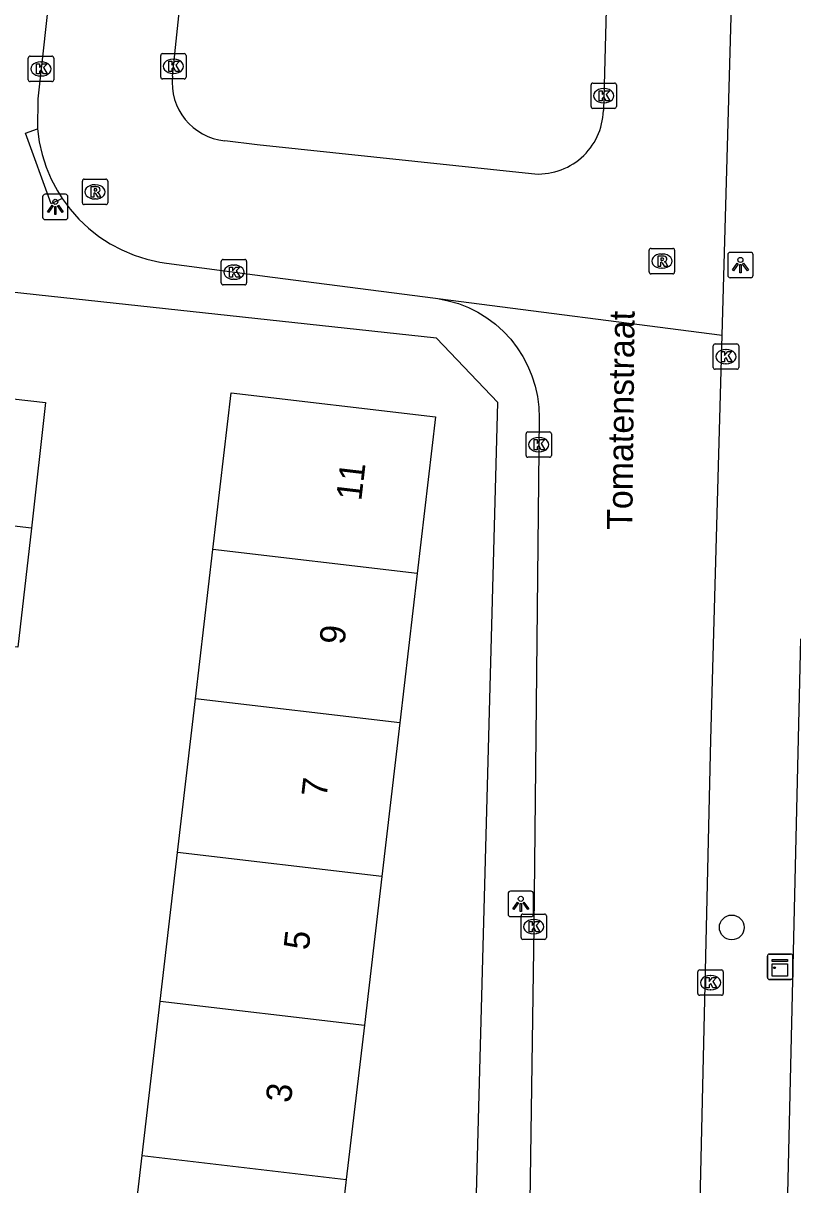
# Model space of a CAD drawing. Extents: x 162026 to 163499, y 387297 to 388169.
# Drawn here: x 162799.54 to 162829.85, y 387620.39 to 387666.12 of the extents above; entities that cross this region are included whole.
import ezdxf

# ---------------------------------------------------------------- set-up
doc = ezdxf.new("R2010")
doc.units = 0
for name, color, linetype in [('IMGEO_Boom', 7, 'Continuous'), ('IMGEO_Kast', 7, 'Continuous'), ('IMGEO_Kolk', 7, 'Continuous'), ('IMGEO_Lichtpunt', 7, 'Continuous'), ('IMGEO_Openbare_ruimte_label', 7, 'Continuous'), ('IMGEO_Pand', 7, 'Continuous'), ('IMGEO_Pand_nummerreeks', 7, 'Continuous'), ('IMGEO_Rijbaan_lokaal_open', 7, 'Continuous'), ('IMGEO_Rioolput', 7, 'Continuous'), ('IMGEO_Voetpad_open', 7, 'Continuous')]:
    doc.layers.add(name, color=color, linetype=linetype)

msp = doc.modelspace()

# ---------------------------------------------------------------- linework, layer by layer
at = {"layer": 'IMGEO_Boom'}
msp.add_circle((162827.452, 387630.517), 0.489, dxfattribs=at)
at = {"layer": 'IMGEO_Kast'}
for p, q in [((162828.853, 387628.545), (162828.853, 387629.386)), ((162828.853, 387629.386), (162828.853, 387628.545)), ((162828.928, 387629.47), (162829.769, 387629.47)), ((162829.769, 387629.47), (162828.928, 387629.47)), ((162829.853, 387629.395), (162829.853, 387628.554)), ((162829.853, 387628.554), (162829.853, 387629.395)), ((162829.778, 387628.47), (162828.937, 387628.47)), ((162828.937, 387628.47), (162829.778, 387628.47))]:
    msp.add_line(p, q, dxfattribs=at)
for points in [[(162829.048, 387629.26), (162829.648, 387629.26), (162829.648, 387629.175), (162829.048, 387629.175), (162829.048, 387629.26)], [(162829.048, 387629.085), (162829.648, 387629.085), (162829.648, 387628.596), (162829.048, 387628.596), (162829.048, 387629.085)]]:
    msp.add_lwpolyline(points, dxfattribs=at)
msp.add_circle((162829.132, 387628.934), 0.0377, dxfattribs=at)
for centre, start, end in [((162828.931, 387629.392), 92.4484, 184.2845), ((162828.931, 387629.392), 92.4484, 184.2845), ((162829.775, 387629.392), 2.4484, 94.2845), ((162829.775, 387629.392), 2.4484, 94.2845), ((162828.931, 387628.548), 182.4484, 274.2845), ((162828.931, 387628.548), 182.4484, 274.2845), ((162829.775, 387628.548), 272.4484, 4.2845), ((162829.775, 387628.548), 272.4484, 4.2845)]:
    msp.add_arc(centre, 0.0779, start, end, dxfattribs=at)
at = {"layer": 'IMGEO_Kolk'}
for p, q in [((162799.82, 387664.822), (162800.672, 387664.822)), ((162804.96, 387663.998), (162804.96, 387664.85)), ((162805.035, 387664.924), (162805.887, 387664.924)), ((162805.961, 387664.85), (162805.961, 387663.998)), ((162799.745, 387663.896), (162799.745, 387664.748)), ((162800.233, 387664.602), (162800.258, 387664.602)), ((162800.746, 387664.748), (162800.746, 387663.896)), ((162805.448, 387664.704), (162805.473, 387664.704)), ((162800.256, 387664.042), (162800.231, 387664.042)), ((162805.887, 387663.924), (162805.035, 387663.924)), ((162805.471, 387664.144), (162805.446, 387664.144)), ((162800.672, 387663.822), (162799.82, 387663.822)), ((162821.908, 387662.838), (162821.908, 387663.69)), ((162821.983, 387663.764), (162822.835, 387663.764)), ((162822.396, 387663.544), (162822.421, 387663.544)), ((162822.909, 387663.69), (162822.909, 387662.838)), ((162822.419, 387662.984), (162822.394, 387662.984)), ((162822.835, 387662.764), (162821.983, 387662.764)), ((162807.343, 387655.892), (162807.343, 387656.744)), ((162807.418, 387656.818), (162808.27, 387656.818)), ((162807.831, 387656.598), (162807.856, 387656.598)), ((162808.344, 387656.744), (162808.344, 387655.892)), ((162808.27, 387655.818), (162807.418, 387655.818)), ((162807.854, 387656.038), (162807.829, 387656.038)), ((162826.722, 387652.567), (162826.722, 387653.419)), ((162826.797, 387653.493), (162827.649, 387653.493)), ((162827.723, 387653.419), (162827.723, 387652.567)), ((162827.21, 387653.273), (162827.235, 387653.273)), ((162827.649, 387652.493), (162826.797, 387652.493)), ((162827.233, 387652.713), (162827.208, 387652.713)), ((162819.349, 387649.103), (162819.349, 387649.955)), ((162819.424, 387650.029), (162820.276, 387650.029)), ((162819.837, 387649.809), (162819.862, 387649.809)), ((162820.35, 387649.955), (162820.35, 387649.103)), ((162820.276, 387649.029), (162819.424, 387649.029)), ((162819.86, 387649.249), (162819.835, 387649.249)), ((162819.151, 387630.12), (162819.151, 387630.972)), ((162819.226, 387631.046), (162820.078, 387631.046)), ((162820.152, 387630.972), (162820.152, 387630.12)), ((162819.639, 387630.826), (162819.664, 387630.826)), ((162820.078, 387630.046), (162819.226, 387630.046)), ((162819.662, 387630.266), (162819.637, 387630.266)), ((162826.114, 387627.92), (162826.114, 387628.772)), ((162826.189, 387628.846), (162827.041, 387628.846)), ((162827.115, 387628.772), (162827.115, 387627.92)), ((162826.602, 387628.626), (162826.627, 387628.626)), ((162827.041, 387627.846), (162826.189, 387627.846)), ((162826.625, 387628.066), (162826.6, 387628.066))]:
    msp.add_line(p, q, dxfattribs=at)
for points in [[(162799.82, 387664.822), (162800.672, 387664.822)], [(162804.96, 387663.998), (162804.96, 387664.85)], [(162805.035, 387664.924), (162805.887, 387664.924)], [(162805.961, 387664.85), (162805.961, 387663.998)], [(162799.745, 387663.896), (162799.745, 387664.748)], [(162800.066, 387664.522), (162800.189, 387664.522), (162800.189, 387664.371), (162800.319, 387664.522), (162800.483, 387664.522), (162800.337, 387664.371), (162800.49, 387664.122), (162800.338, 387664.122), (162800.253, 387664.286), (162800.189, 387664.219), (162800.189, 387664.122), (162800.066, 387664.122), (162800.066, 387664.522)], [(162800.746, 387664.748), (162800.746, 387663.896)], [(162805.281, 387664.624), (162805.404, 387664.624), (162805.404, 387664.473), (162805.534, 387664.624), (162805.698, 387664.624), (162805.552, 387664.473), (162805.705, 387664.224), (162805.553, 387664.224), (162805.468, 387664.388), (162805.404, 387664.321), (162805.404, 387664.224), (162805.281, 387664.224), (162805.281, 387664.624)], [(162805.887, 387663.924), (162805.035, 387663.924)], [(162800.672, 387663.822), (162799.82, 387663.822)], [(162821.908, 387662.838), (162821.908, 387663.69)], [(162821.983, 387663.764), (162822.835, 387663.764)], [(162822.229, 387663.464), (162822.352, 387663.464), (162822.352, 387663.313), (162822.482, 387663.464), (162822.646, 387663.464), (162822.5, 387663.313), (162822.653, 387663.064), (162822.501, 387663.064), (162822.416, 387663.228), (162822.352, 387663.161), (162822.352, 387663.064), (162822.229, 387663.064), (162822.229, 387663.464)], [(162822.909, 387663.69), (162822.909, 387662.838)], [(162822.835, 387662.764), (162821.983, 387662.764)], [(162807.343, 387655.892), (162807.343, 387656.744)], [(162807.418, 387656.818), (162808.27, 387656.818)], [(162808.344, 387656.744), (162808.344, 387655.892)], [(162807.664, 387656.518), (162807.787, 387656.518), (162807.787, 387656.367), (162807.917, 387656.518), (162808.081, 387656.518), (162807.935, 387656.367), (162808.088, 387656.118), (162807.936, 387656.118), (162807.851, 387656.282), (162807.787, 387656.215), (162807.787, 387656.118), (162807.664, 387656.118), (162807.664, 387656.518)], [(162808.27, 387655.818), (162807.418, 387655.818)], [(162826.722, 387652.567), (162826.722, 387653.419)], [(162826.797, 387653.493), (162827.649, 387653.493)], [(162827.723, 387653.419), (162827.723, 387652.567)], [(162827.043, 387653.193), (162827.166, 387653.193), (162827.166, 387653.042), (162827.296, 387653.193), (162827.46, 387653.193), (162827.314, 387653.042), (162827.467, 387652.793), (162827.315, 387652.793), (162827.23, 387652.957), (162827.166, 387652.89), (162827.166, 387652.793), (162827.043, 387652.793), (162827.043, 387653.193)], [(162827.649, 387652.493), (162826.797, 387652.493)], [(162819.349, 387649.103), (162819.349, 387649.955)], [(162819.424, 387650.029), (162820.276, 387650.029)], [(162819.67, 387649.729), (162819.793, 387649.729), (162819.793, 387649.578), (162819.923, 387649.729), (162820.087, 387649.729), (162819.941, 387649.578), (162820.094, 387649.329), (162819.942, 387649.329), (162819.857, 387649.493), (162819.793, 387649.426), (162819.793, 387649.329), (162819.67, 387649.329), (162819.67, 387649.729)], [(162820.35, 387649.955), (162820.35, 387649.103)], [(162820.276, 387649.029), (162819.424, 387649.029)], [(162819.151, 387630.12), (162819.151, 387630.972)], [(162819.226, 387631.046), (162820.078, 387631.046)], [(162820.152, 387630.972), (162820.152, 387630.12)], [(162819.472, 387630.746), (162819.595, 387630.746), (162819.595, 387630.595), (162819.725, 387630.746), (162819.889, 387630.746), (162819.743, 387630.595), (162819.896, 387630.346), (162819.744, 387630.346), (162819.659, 387630.51), (162819.595, 387630.443), (162819.595, 387630.346), (162819.472, 387630.346), (162819.472, 387630.746)], [(162820.078, 387630.046), (162819.226, 387630.046)], [(162826.114, 387627.92), (162826.114, 387628.772)], [(162826.189, 387628.846), (162827.041, 387628.846)], [(162827.115, 387628.772), (162827.115, 387627.92)], [(162826.435, 387628.546), (162826.558, 387628.546), (162826.558, 387628.395), (162826.688, 387628.546), (162826.852, 387628.546), (162826.706, 387628.395), (162826.859, 387628.146), (162826.707, 387628.146), (162826.622, 387628.31), (162826.558, 387628.243), (162826.558, 387628.146), (162826.435, 387628.146), (162826.435, 387628.546)], [(162827.041, 387627.846), (162826.189, 387627.846)]]:
    msp.add_lwpolyline(points, dxfattribs=at)
for centre, start, end in [((162799.822, 387664.746), 91.552, 178.448), ((162799.822, 387664.746), 91.552, 178.448), ((162800.67, 387664.746), 1.552, 88.448), ((162800.67, 387664.746), 1.552, 88.448), ((162805.037, 387664.848), 91.552, 178.448), ((162805.037, 387664.848), 91.552, 178.448), ((162805.885, 387664.848), 1.552, 88.448), ((162805.885, 387664.848), 1.552, 88.448), ((162799.822, 387663.898), 181.552, 268.448), ((162799.822, 387663.898), 181.552, 268.448), ((162800.67, 387663.898), 271.552, 358.448), ((162800.67, 387663.898), 271.552, 358.448), ((162805.037, 387664), 181.552, 268.448), ((162805.037, 387664), 181.552, 268.448), ((162805.885, 387664), 271.552, 358.448), ((162805.885, 387664), 271.552, 358.448), ((162821.985, 387663.688), 91.552, 178.448), ((162821.985, 387663.688), 91.552, 178.448), ((162822.833, 387663.688), 1.552, 88.448), ((162822.833, 387663.688), 1.552, 88.448), ((162821.985, 387662.84), 181.552, 268.448), ((162821.985, 387662.84), 181.552, 268.448), ((162822.833, 387662.84), 271.552, 358.448), ((162822.833, 387662.84), 271.552, 358.448), ((162807.42, 387656.742), 91.552, 178.448), ((162807.42, 387656.742), 91.552, 178.448), ((162808.268, 387656.742), 1.552, 88.448), ((162808.268, 387656.742), 1.552, 88.448), ((162807.42, 387655.894), 181.552, 268.448), ((162807.42, 387655.894), 181.552, 268.448), ((162808.268, 387655.894), 271.552, 358.448), ((162808.268, 387655.894), 271.552, 358.448), ((162826.799, 387653.417), 91.552, 178.448), ((162826.799, 387653.417), 91.552, 178.448), ((162827.647, 387653.417), 1.552, 88.448), ((162827.647, 387653.417), 1.552, 88.448), ((162826.799, 387652.569), 181.552, 268.448), ((162826.799, 387652.569), 181.552, 268.448), ((162827.647, 387652.569), 271.552, 358.448), ((162827.647, 387652.569), 271.552, 358.448), ((162819.426, 387649.953), 91.552, 178.448), ((162819.426, 387649.953), 91.552, 178.448), ((162820.274, 387649.953), 1.552, 88.448), ((162820.274, 387649.953), 1.552, 88.448), ((162819.426, 387649.105), 181.552, 268.448), ((162819.426, 387649.105), 181.552, 268.448), ((162820.274, 387649.105), 271.552, 358.448), ((162820.274, 387649.105), 271.552, 358.448), ((162819.228, 387630.97), 91.552, 178.448), ((162819.228, 387630.97), 91.552, 178.448), ((162820.076, 387630.97), 1.552, 88.448), ((162820.076, 387630.97), 1.552, 88.448), ((162819.228, 387630.122), 181.552, 268.448), ((162819.228, 387630.122), 181.552, 268.448), ((162820.076, 387630.122), 271.552, 358.448), ((162820.076, 387630.122), 271.552, 358.448), ((162826.191, 387628.77), 91.552, 178.448), ((162826.191, 387628.77), 91.552, 178.448), ((162827.039, 387628.77), 1.552, 88.448), ((162827.039, 387628.77), 1.552, 88.448), ((162826.191, 387627.922), 181.552, 268.448), ((162826.191, 387627.922), 181.552, 268.448), ((162827.039, 387627.922), 271.552, 358.448), ((162827.039, 387627.922), 271.552, 358.448)]:
    msp.add_arc(centre, 0.0765, start, end, dxfattribs=at)
for centre, major_axis, ratio, start_param, end_param in [((162800.232, 387664.322), (-0.387, 0.002), 0.722429, 4.712389, 7.853982), ((162800.257, 387664.322), (-0.39, 0.002), 0.717154, 1.570796, 4.712389), ((162805.447, 387664.424), (-0.387, 0.002), 0.722429, 4.712389, 7.853982), ((162805.472, 387664.424), (-0.39, 0.002), 0.717154, 1.570796, 4.712389), ((162822.395, 387663.264), (-0.387, 0.002), 0.722429, 4.712389, 7.853982), ((162822.42, 387663.264), (-0.39, 0.002), 0.717154, 1.570796, 4.712389), ((162807.83, 387656.318), (-0.387, 0.002), 0.722429, 4.712389, 7.853982), ((162807.855, 387656.318), (-0.39, 0.002), 0.717154, 1.570796, 4.712389), ((162827.209, 387652.993), (-0.387, 0.002), 0.722429, 4.712389, 7.853982), ((162827.234, 387652.993), (-0.39, 0.002), 0.717154, 1.570796, 4.712389), ((162819.836, 387649.529), (-0.387, 0.002), 0.722429, 4.712389, 7.853982), ((162819.861, 387649.529), (-0.39, 0.002), 0.717154, 1.570796, 4.712389), ((162819.638, 387630.546), (-0.387, 0.002), 0.722429, 4.712389, 7.853982), ((162819.663, 387630.546), (-0.39, 0.002), 0.717154, 1.570796, 4.712389), ((162826.601, 387628.346), (-0.387, 0.002), 0.722429, 4.712389, 7.853982), ((162826.626, 387628.346), (-0.39, 0.002), 0.717154, 1.570796, 4.712389)]:
    msp.add_ellipse(centre, major_axis=major_axis, ratio=ratio, start_param=start_param, end_param=end_param, dxfattribs=at)
at = {"layer": 'IMGEO_Lichtpunt'}
for p, q in [((162801.212, 387659.384), (162800.404, 387659.384)), ((162801.212, 387659.384), (162800.404, 387659.384)), ((162800.31, 387659.289), (162800.31, 387658.482)), ((162800.31, 387659.289), (162800.31, 387658.482)), ((162801.306, 387658.482), (162801.306, 387659.289)), ((162801.306, 387658.482), (162801.306, 387659.289)), ((162800.404, 387658.388), (162801.212, 387658.388)), ((162800.404, 387658.388), (162801.212, 387658.388)), ((162828.196, 387657.098), (162827.388, 387657.098)), ((162828.196, 387657.098), (162827.388, 387657.098)), ((162827.294, 387657.003), (162827.294, 387656.196)), ((162827.294, 387657.003), (162827.294, 387656.196)), ((162828.29, 387656.196), (162828.29, 387657.003)), ((162828.29, 387656.196), (162828.29, 387657.003)), ((162827.388, 387656.102), (162828.196, 387656.102)), ((162827.388, 387656.102), (162828.196, 387656.102)), ((162819.545, 387631.942), (162818.737, 387631.942)), ((162819.545, 387631.942), (162818.737, 387631.942)), ((162818.643, 387631.847), (162818.643, 387631.04)), ((162818.643, 387631.847), (162818.643, 387631.04)), ((162819.639, 387631.04), (162819.639, 387631.847)), ((162819.639, 387631.04), (162819.639, 387631.847)), ((162818.737, 387630.946), (162819.545, 387630.946)), ((162818.737, 387630.946), (162819.545, 387630.946))]:
    msp.add_line(p, q, dxfattribs=at)
for points in [[(162800.684, 387658.953), (162800.723, 387658.925), (162800.535, 387658.663), (162800.497, 387658.69), (162800.684, 387658.953)], [(162800.786, 387658.905), (162800.833, 387658.905), (162800.833, 387658.583), (162800.786, 387658.583), (162800.786, 387658.905)], [(162800.896, 387658.925), (162800.934, 387658.952), (162801.121, 387658.69), (162801.082, 387658.662), (162800.896, 387658.925)], [(162827.668, 387656.667), (162827.707, 387656.639), (162827.519, 387656.377), (162827.481, 387656.404), (162827.668, 387656.667)], [(162827.77, 387656.619), (162827.817, 387656.619), (162827.817, 387656.297), (162827.77, 387656.297), (162827.77, 387656.619)], [(162827.88, 387656.639), (162827.918, 387656.666), (162828.105, 387656.404), (162828.066, 387656.376), (162827.88, 387656.639)], [(162819.017, 387631.511), (162819.056, 387631.483), (162818.868, 387631.221), (162818.83, 387631.248), (162819.017, 387631.511)], [(162819.119, 387631.463), (162819.166, 387631.463), (162819.166, 387631.141), (162819.119, 387631.141), (162819.119, 387631.463)], [(162819.229, 387631.483), (162819.267, 387631.51), (162819.454, 387631.248), (162819.415, 387631.22), (162819.229, 387631.483)]]:
    msp.add_lwpolyline(points, dxfattribs=at)
for centre in [(162800.809, 387659.087), (162827.793, 387656.801), (162819.142, 387631.645)]:
    msp.add_circle(centre, 0.0994, dxfattribs=at)
for centre, start, end in [((162800.404, 387659.289), 90, 180), ((162800.404, 387659.289), 90, 180), ((162801.212, 387659.289), 0, 90), ((162801.212, 387659.289), 0, 90), ((162800.404, 387658.482), 180, 270), ((162800.404, 387658.482), 180, 270), ((162801.212, 387658.482), 270, 0), ((162801.212, 387658.482), 270, 360), ((162827.388, 387657.003), 90, 180), ((162827.388, 387657.003), 90, 180), ((162828.196, 387657.003), 0, 90), ((162828.196, 387657.003), 0, 90), ((162827.388, 387656.196), 180, 270), ((162827.388, 387656.196), 180, 270), ((162828.196, 387656.196), 270, 0), ((162828.196, 387656.196), 270, 360), ((162818.737, 387631.847), 90, 180), ((162818.737, 387631.847), 90, 180), ((162819.545, 387631.847), 0, 90), ((162819.545, 387631.847), 0, 90), ((162818.737, 387631.04), 180, 270), ((162818.737, 387631.04), 180, 270), ((162819.545, 387631.04), 270, 0), ((162819.545, 387631.04), 270, 360)]:
    msp.add_arc(centre, 0.0946, start, end, dxfattribs=at)
at = {"layer": 'IMGEO_Pand'}
for points in [[(162797.049, 387651.572), (162800.427, 387651.189), (162799.865, 387646.233)], [(162807.018, 387645.394), (162807.74, 387651.563), (162815.784, 387650.622), (162815.062, 387644.451)], [(162799.865, 387646.233), (162796.488, 387646.628)], [(162799.865, 387646.233), (162799.334, 387641.551), (162796.142, 387641.913)], [(162806.33, 387639.514), (162807.018, 387645.394)], [(162815.062, 387644.451), (162807.018, 387645.394)], [(162815.062, 387644.451), (162814.374, 387638.572)], [(162805.622, 387633.464), (162806.33, 387639.514)], [(162814.374, 387638.572), (162806.33, 387639.514)], [(162814.374, 387638.572), (162813.666, 387632.522)], [(162804.938, 387627.618), (162805.622, 387633.464)], [(162813.666, 387632.522), (162805.622, 387633.464)], [(162813.666, 387632.522), (162812.981, 387626.676)], [(162804.227, 387621.542), (162804.938, 387627.618)], [(162804.938, 387627.618), (162812.981, 387626.676)], [(162812.981, 387626.676), (162812.27, 387620.6)], [(162812.27, 387620.6), (162811.562, 387614.548), (162803.519, 387615.49), (162804.227, 387621.542)], [(162804.227, 387621.542), (162812.27, 387620.6)]]:
    msp.add_lwpolyline(points, dxfattribs=at)
at = {"layer": 'IMGEO_Rijbaan_lokaal_open'}
for points in [[(162804.325, 387701.065), (162800.116, 387663.148), (162800.103, 387661.965)], [(162805.42, 387664.036), (162807.842, 387687.07), (162809.381, 387700.049)], [(162827.078, 387653.834), (162828.365, 387699.346)], [(162823.355, 387698.933), (162822.395, 387662.678)], [(162800.103, 387661.965), (162800.171, 387661.451), (162800.285, 387660.946), (162800.444, 387660.453), (162800.646, 387659.976), (162800.89, 387659.519), (162801.077, 387659.223)], [(162808.759, 387661.338), (162807.485, 387661.486)], [(162819.568, 387660.196), (162808.759, 387661.338)], [(162801.077, 387659.223), (162801.388, 387658.801), (162801.735, 387658.409), (162802.116, 387658.049), (162802.527, 387657.725), (162802.966, 387657.439), (162803.429, 387657.193), (162803.911, 387656.99), (162804.41, 387656.83), (162804.921, 387656.716), (162805.187, 387656.675), (162809.368, 387656.115), (162815.776, 387655.29), (162815.87, 387655.277)], [(162815.87, 387655.277), (162827.078, 387653.834)], [(162815.87, 387655.277), (162816.282, 387655.195), (162816.685, 387655.078), (162817.076, 387654.924), (162817.451, 387654.737), (162817.808, 387654.516), (162818.145, 387654.265), (162818.457, 387653.984), (162818.743, 387653.677), (162819.001, 387653.345), (162819.228, 387652.992), (162819.422, 387652.62), (162819.582, 387652.232), (162819.707, 387651.831), (162819.796, 387651.42), (162819.848, 387651.004), (162819.862, 387650.584), (162819.653, 387630.541), (162819.367, 387610.717)], [(162826.415, 387611.913), (162826.148, 387617.45), (162826.628, 387637.91), (162827.078, 387653.834)]]:
    msp.add_lwpolyline(points, dxfattribs=at)
for centre, radius, start, end in [((162807.73, 387663.795), 2.322, 174.0549, 263.9465), ((162819.833, 387662.745), 2.562, 264.0535, 358.5103)]:
    msp.add_arc(centre, radius, start, end, dxfattribs=at)
at = {"layer": 'IMGEO_Rioolput'}
for p, q in [((162801.875, 387659.054), (162801.875, 387659.906)), ((162801.95, 387659.98), (162802.802, 387659.98)), ((162802.876, 387659.906), (162802.876, 387659.054)), ((162802.363, 387659.76), (162802.388, 387659.76)), ((162802.802, 387658.98), (162801.95, 387658.98)), ((162802.386, 387659.2), (162802.361, 387659.2)), ((162824.197, 387656.327), (162824.197, 387657.179)), ((162824.272, 387657.253), (162825.124, 387657.253)), ((162824.685, 387657.033), (162824.71, 387657.033)), ((162825.198, 387657.179), (162825.198, 387656.327)), ((162825.124, 387656.253), (162824.272, 387656.253)), ((162824.708, 387656.473), (162824.683, 387656.473))]:
    msp.add_line(p, q, dxfattribs=at)
for points in [[(162801.875, 387659.054), (162801.875, 387659.906)], [(162801.95, 387659.98), (162802.802, 387659.98)], [(162802.876, 387659.906), (162802.876, 387659.054)], [(162802.464, 387659.678), (162802.212, 387659.68), (162802.212, 387659.28)], [(162802.212, 387659.28), (162802.336, 387659.28), (162802.336, 387659.442), (162802.347, 387659.442)], [(162802.39, 387659.599), (162802.336, 387659.599), (162802.336, 387659.518)], [(162802.336, 387659.518), (162802.388, 387659.518)], [(162802.394, 387659.413), (162802.465, 387659.28), (162802.605, 387659.28), (162802.54, 387659.406)], [(162802.802, 387658.98), (162801.95, 387658.98)], [(162824.197, 387656.327), (162824.197, 387657.179)], [(162824.272, 387657.253), (162825.124, 387657.253)], [(162825.198, 387657.179), (162825.198, 387656.327)], [(162824.786, 387656.951), (162824.534, 387656.953), (162824.534, 387656.553)], [(162824.534, 387656.553), (162824.658, 387656.553), (162824.658, 387656.715), (162824.669, 387656.715)], [(162824.712, 387656.872), (162824.658, 387656.872), (162824.658, 387656.791)], [(162824.658, 387656.791), (162824.71, 387656.791)], [(162824.716, 387656.686), (162824.787, 387656.553), (162824.927, 387656.553), (162824.862, 387656.679)], [(162825.124, 387656.253), (162824.272, 387656.253)]]:
    msp.add_lwpolyline(points, dxfattribs=at)
for centre, radius, start, end in [((162801.952, 387659.904), 0.0765, 91.552, 178.448), ((162801.952, 387659.904), 0.0765, 91.552, 178.448), ((162802.8, 387659.904), 0.0765, 1.552, 88.448), ((162802.8, 387659.904), 0.0765, 1.552, 88.448), ((162802.346, 387659.389), 0.0533, 26.0293, 88.6989), ((162802.372, 387659.707), 0.19, 274.7715, 282.9687), ((162802.396, 387659.503), 0.0964, 77.0061, 93.1865), ((162802.41, 387659.56), 0.0378, 276.6634, 79.6772), ((162802.463, 387659.568), 0.109, 350.3612, 89.416), ((162802.461, 387659.568), 0.112, 277.5842, 350.9817), ((162802.445, 387659.353), 0.108, 29.5134, 73.7905), ((162801.952, 387659.056), 0.0765, 181.552, 268.448), ((162801.952, 387659.056), 0.0765, 181.552, 268.448), ((162802.8, 387659.056), 0.0765, 271.552, 358.448), ((162802.8, 387659.056), 0.0765, 271.552, 358.448), ((162824.274, 387657.177), 0.0765, 91.552, 178.448), ((162824.274, 387657.177), 0.0765, 91.552, 178.448), ((162825.122, 387657.177), 0.0765, 1.552, 88.448), ((162825.122, 387657.177), 0.0765, 1.552, 88.448), ((162824.668, 387656.662), 0.0533, 26.0293, 88.6989), ((162824.694, 387656.98), 0.19, 274.7715, 282.9687), ((162824.718, 387656.776), 0.0964, 77.0061, 93.1865), ((162824.732, 387656.833), 0.0378, 276.6634, 79.6772), ((162824.785, 387656.841), 0.109, 350.3612, 89.416), ((162824.783, 387656.841), 0.112, 277.5842, 350.9817), ((162824.767, 387656.626), 0.108, 29.5134, 73.7905), ((162824.274, 387656.329), 0.0765, 181.552, 268.448), ((162824.274, 387656.329), 0.0765, 181.552, 268.448), ((162825.122, 387656.329), 0.0765, 271.552, 358.448), ((162825.122, 387656.329), 0.0765, 271.552, 358.448)]:
    msp.add_arc(centre, radius, start, end, dxfattribs=at)
for centre, major_axis, ratio, start_param, end_param in [((162802.362, 387659.48), (-0.387, 0.002), 0.722429, 4.712389, 7.853982), ((162802.387, 387659.48), (-0.39, 0.002), 0.717154, 1.570796, 4.712389), ((162824.684, 387656.753), (-0.387, 0.002), 0.722429, 4.712389, 7.853982), ((162824.709, 387656.753), (-0.39, 0.002), 0.717154, 1.570796, 4.712389)]:
    msp.add_ellipse(centre, major_axis=major_axis, ratio=ratio, start_param=start_param, end_param=end_param, dxfattribs=at)
at = {"layer": 'IMGEO_Voetpad_open'}
for points in [[(162801.077, 387659.223), (162800.639, 387659.003), (162799.634, 387661.793), (162800.103, 387661.965)], [(162817.14, 387610.296), (162818.241, 387651.182), (162815.821, 387653.722), (162797.496, 387655.704)], [(162830.159, 387641.882), (162829.57, 387616.672)]]:
    msp.add_lwpolyline(points, dxfattribs=at)

# ---------------------------------------------------------------- texts
at = {"layer": 'IMGEO_Openbare_ruimte_label'}
msp.add_text('Tomatenstraat', height=1, rotation=89.3698, dxfattribs=at).set_placement((162823.532, 387646.166))
at = {"layer": 'IMGEO_Pand_nummerreeks'}
for s, p in [('11', (162812.857, 387647.292)), ('9', (162812.194, 387641.623)), ('7', (162811.49, 387635.61)), ('5', (162810.787, 387629.598)), ('3', (162810.083, 387623.586))]:
    msp.add_text(s, height=1, rotation=83.3246, dxfattribs=at).set_placement(p)

doc.saveas('drawing.dxf')
